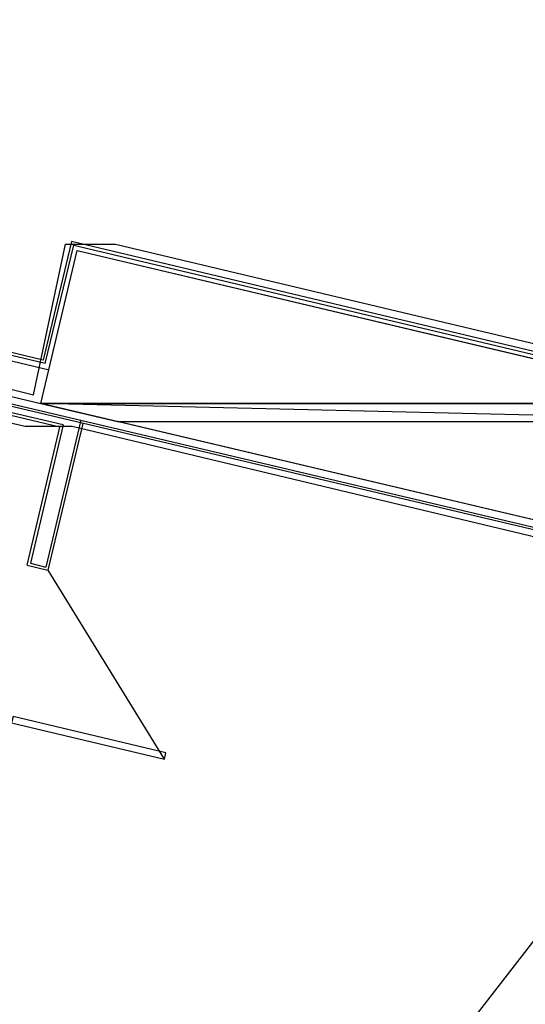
# Model space of a CAD drawing. Header units: feet. Extents: x -79 to 198, y -22 to 181.
# Tile 817 of 982: x 121 to 131, y 98 to 117. Entities that reach past the tile are written whole.
import ezdxf

# ---------------------------------------------------------------- set-up
doc = ezdxf.new("R2010")
doc.units = ezdxf.units.FT
for name, color, linetype in [('A-AREA-COMUN', 252, 'CONTINUOUS'), ('A-AREA-UNIDAD', 30, 'CONTINUOUS'), ('A-LINEA', 7, 'CONTINUOUS'), ('A-MURO-CONCRETO', 8, 'CONTINUOUS')]:
    doc.layers.add(name, color=color, linetype=linetype)

msp = doc.modelspace()

# ---------------------------------------------------------------- linework, layer by layer
at = {"layer": 'A-AREA-COMUN'}
msp.add_lwpolyline([(144.16, 97.7244), (145.952, 104.5689), (147.168, 110.9333), (147.712, 116.0178), (146.912, 109.8489), (146, 105.3689), (144.72, 105.3689), (138.64, 106.7733), (138.48, 106.5244), (137.792, 106.5244), (137.76, 106.2933), (136.72, 106.2933), (135.488, 106.6133), (135.36, 106.1689), (133.568, 106.1689), (122.048, 108.9244), (121.152, 108.9244), (118.8, 109.4578)], dxfattribs=at)
at = {"layer": 'A-AREA-UNIDAD'}
msp.add_lwpolyline([(119.36, 110.0089), (121.312, 109.5289), (121.92, 112.4089), (122.88, 112.4089), (135.808, 109.3333), (135.872, 108.1778), (135.552, 106.8444), (137.36, 106.4178), (137.408, 107.0933), (138.16, 107.0933), (137.888, 115.6089), (137.088, 126.2044), (136.16, 134.0622)], dxfattribs=at)
at = {"layer": 'A-LINEA'}
for p, q in [((122.04, 112.4578), (121.4933, 110.1911)), ((137.4933, 108.7778), (122.04, 112.4578)), ((114.04, 111.8044), (121.6133, 110.0044)), ((114.04, 111.8044), (121.6133, 110.0044)), ((121.5333, 110.1244), (114.2267, 111.8578)), ((121.4933, 110.1911), (114.2933, 111.8978)), ((113.88, 111.1511), (121.4533, 109.3644)), ((113.88, 111.1511), (121.4533, 109.3644)), ((121.88, 108.9511), (116.5467, 110.2044)), ((134.3067, 106.1778), (118.4, 109.9378)), ((134.3467, 106.1244), (118.44, 109.8844)), ((122.2133, 109.0444), (121.5467, 106.2311)), ((122.2533, 108.9778), (121.5867, 106.1778)), ((121.88, 108.9511), (121.2533, 106.3111)), ((124.6928, 91.1125), (138.3191, 108.6919)), ((124.6928, 91.1125), (138.3191, 108.6919)), ((121.1867, 106.2711), (121.5867, 106.1778)), ((121.2533, 106.3111), (121.5467, 106.2311)), ((123.8129, 102.562), (121.5922, 106.177))]:
    msp.add_line(p, q, dxfattribs=at)
for points in [[(121.5333, 110.1244), (122.08, 112.3911), (137.4933, 108.7244)], [(121.4533, 109.3644), (122.1467, 112.2844), (135.96, 109.0178), (135.2667, 106.0978), (121.4533, 109.3644)], [(121.4533, 109.3644), (122.1467, 112.2844), (135.96, 109.0178), (135.2667, 106.0978), (121.4533, 109.3644)], [(121.1867, 106.2711), (121.8133, 108.9111), (116.5867, 110.1511)], [(120.8933, 103.2578), (123.8133, 102.5644), (123.84, 102.6844), (120.92, 103.3778), (120.8933, 103.2578)]]:
    msp.add_lwpolyline(points, dxfattribs=at)
at = {"layer": 'A-MURO-CONCRETO'}
for points in [[(122.1467, 112.2844), (134.4933, 109.3644), (121.4533, 109.3644), (122.1467, 112.2844), (122.1467, 112.2844)], [(122.1467, 112.2844), (134.4933, 109.3644), (121.4533, 109.3644), (122.1467, 112.2844), (122.1467, 112.2844)], [(121.4533, 109.3644), (122.92, 109.0178), (135.96, 109.0178), (121.4533, 109.3644)], [(121.4533, 109.3644), (134.4933, 109.3644), (135.96, 109.0178), (121.4533, 109.3644), (121.4533, 109.3644)], [(121.4533, 109.3644), (122.92, 109.0178), (135.96, 109.0178), (121.4533, 109.3644)], [(121.4533, 109.3644), (134.4933, 109.3644), (135.96, 109.0178), (121.4533, 109.3644), (121.4533, 109.3644)], [(122.92, 109.0178), (135.96, 109.0178), (135.2667, 106.0978), (122.92, 109.0178), (122.92, 109.0178)], [(122.92, 109.0178), (135.96, 109.0178), (135.2667, 106.0978), (122.92, 109.0178), (122.92, 109.0178)]]:
    msp.add_lwpolyline(points, dxfattribs=at)

doc.saveas('drawing.dxf')
